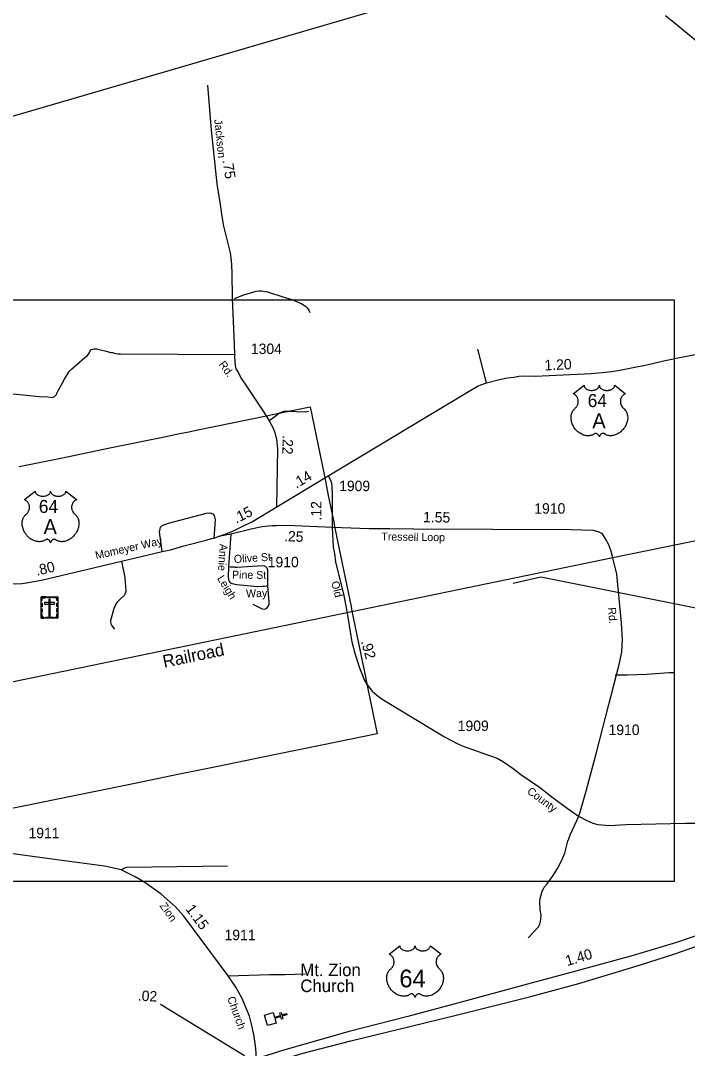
# Model space of a CAD drawing. Extents: x 2220236 to 2384410, y 720751 to 894131.
# Drawn here: x 2280823 to 2288818, y 800450 to 812774 of the extents above; entities that cross this region are included whole.
import ezdxf

# ---------------------------------------------------------------- set-up
doc = ezdxf.new("R2010")
doc.units = 0
doc.layers.add('Default', color=7, linetype='Continuous')

msp = doc.modelspace()

# ---------------------------------------------------------------- linework, layer by layer
at = {"layer": 'Default'}
for p, q in [((2286409, 808432), (2286305, 808833)), ((2283896, 806945), (2284512, 807317)), ((2283344, 806616), (2283317, 806224)), ((2283508, 800360), (2282500, 800977))]:
    msp.add_line(p, q, dxfattribs=at)
for points in [[(2273012, 804992), (2273081, 805526), (2275815, 808732), (2277053, 810557), (2295925, 816068)], [(2288553, 812834), (2288679, 812734), (2289201, 812301)], [(2283896, 806945), (2283909, 807640), (2283895, 807754), (2283888, 807782), (2283874, 807829), (2283858, 807876), (2283832, 807927), (2283808, 807969), (2283789, 808006), (2283743, 808077), (2283518, 808413), (2283464, 808493), (2283426, 808571), (2283409, 808598), (2283400, 808640), (2283394, 808684), (2283390, 808752), (2283391, 808772), (2283386, 808894), (2283365, 809447), (2283361, 809751), (2283356, 809841), (2283351, 809899), (2283339, 809990), (2283261, 810308), (2283238, 810425), (2283219, 810569), (2283178, 810815), (2283112, 811460), (2283067, 812001)], [(2283389, 809441), (2283498, 809484), (2283648, 809530), (2283686, 809534), (2283710, 809534), (2283784, 809523), (2283966, 809463), (2284077, 809430), (2284195, 809379), (2284239, 809349), (2284258, 809330), (2284278, 809302), (2284290, 809274)], [(2277171, 809424), (2288660, 809424), (2288660, 802451), (2277171, 802451), (2277171, 809424)], [(2280736, 808297), (2281048, 808268), (2281148, 808261), (2281207, 808255), (2281213, 808260), (2281221, 808262), (2281233, 808270), (2281253, 808292), (2281259, 808306), (2281351, 808475), (2281406, 808565), (2281432, 808595), (2281594, 808733), (2281626, 808757), (2281646, 808787), (2281656, 808813), (2281670, 808832), (2281703, 808840), (2281733, 808840), (2281763, 808830), (2281832, 808815), (2281906, 808796), (2281922, 808794), (2281966, 808782), (2281988, 808779), (2282020, 808777), (2283391, 808772)], [(2284512, 807317), (2284552, 807341), (2286202, 808332), (2286309, 808393), (2286409, 808432), (2286566, 808470), (2286660, 808489), (2286738, 808497), (2286796, 808510), (2286870, 808513), (2286992, 808512), (2287663, 808542), (2287795, 808555), (2287907, 808568), (2288009, 808583), (2288168, 808615), (2288330, 808648), (2288514, 808690), (2288701, 808732), (2288953, 808778)], [(2280805, 807427), (2281325, 807533), (2281873, 807646), (2282530, 807780), (2282694, 807814), (2282859, 807848), (2282930, 807862), (2283771, 808035), (2283844, 808050), (2283918, 808065), (2284294, 808142), (2284461, 807330), (2284473, 807270), (2284516, 807059), (2284516, 807058), (2284581, 806745), (2284583, 806733), (2284596, 806670), (2284624, 806532), (2284785, 805747), (2284796, 805693), (2284808, 805636), (2284946, 804962), (2284983, 804781), (2285098, 804223), (2284944, 804192), (2284436, 804088), (2283902, 803978), (2283168, 803828), (2282729, 803738), (2282095, 803608), (2281424, 803470), (2280900, 803363), (2280679, 803318)], [(2280805, 807427), (2281325, 807533), (2281873, 807646), (2282530, 807780), (2282694, 807814), (2282859, 807848), (2282930, 807862), (2283771, 808035), (2283844, 808050), (2283918, 808065), (2284294, 808142), (2284461, 807330), (2284473, 807270), (2284516, 807059), (2284516, 807058), (2284581, 806745), (2284583, 806733), (2284596, 806670), (2284624, 806532), (2284785, 805747), (2284796, 805693), (2284808, 805636), (2284946, 804962), (2284983, 804781), (2285098, 804223), (2284944, 804192), (2284436, 804088), (2283902, 803978), (2283168, 803828), (2282729, 803738), (2282095, 803608), (2281424, 803470), (2280900, 803363), (2280679, 803318)], [(2283804, 807977), (2283872, 808026), (2283895, 808047), (2283927, 808071), (2283982, 808089), (2284097, 808089), (2284158, 808084), (2284192, 808086), (2284234, 808084), (2284275, 808089)], [(2273202, 803292), (2287925, 806335), (2293834, 807542)], [(2284512, 807317), (2284535, 807271), (2284549, 807231), (2284556, 807181), (2284558, 807094), (2284558, 806694)], [(2282520, 806407), (2282490, 806644), (2282495, 806676), (2282501, 806700), (2282521, 806721), (2282595, 806749), (2283053, 806869), (2283093, 806870), (2283129, 806860), (2283144, 806838), (2283152, 806808), (2283154, 806788), (2283138, 806570)], [(2283194, 806589), (2283309, 806626), (2283377, 806654), (2283471, 806703), (2283602, 806769), (2283896, 806945)], [(2284558, 806694), (2284020, 806719), (2283891, 806717), (2283845, 806714), (2283794, 806710), (2283721, 806705), (2283603, 806680), (2283344, 806616), (2283194, 806589)], [(2284558, 806694), (2284572, 806464), (2284585, 806386), (2284598, 806282), (2284696, 805899), (2284739, 805669)], [(2287513, 803234), (2287527, 803269), (2287609, 803551), (2287730, 804013), (2287874, 804573), (2287995, 805039), (2288030, 805202), (2288036, 805286), (2288039, 805351), (2288026, 805554), (2287973, 806135), (2287924, 806333), (2287899, 806425), (2287870, 806497), (2287834, 806562), (2287798, 806620), (2287758, 806641), (2287690, 806659), (2287423, 806666), (2285536, 806675), (2285246, 806680), (2285002, 806680), (2284671, 806690), (2284558, 806694)], [(2279058, 806174), (2279110, 806155), (2279168, 806139), (2279392, 806115), (2279460, 806114), (2279628, 806102), (2280622, 806033), (2280700, 806026), (2280768, 806022), (2280838, 806023), (2280896, 806032), (2281072, 806065), (2282035, 806292), (2282520, 806407), (2282620, 806430), (2282779, 806475), (2283050, 806543), (2283112, 806564), (2283138, 806570), (2283194, 806589)], [(2282035, 806292), (2282073, 806095), (2282082, 805981), (2282086, 805947), (2282085, 805927), (2282073, 805895), (2282065, 805879), (2282017, 805836), (2281982, 805800), (2281956, 805766), (2281952, 805750), (2281946, 805736), (2281900, 805579), (2281900, 805559), (2281908, 805529), (2281949, 805476)], [(2283317, 806224), (2283312, 806100), (2283315, 806078), (2283321, 806058), (2283333, 806042), (2283347, 806029), (2283359, 806023), (2283417, 806013), (2283663, 805990), (2283725, 805994), (2283747, 805992), (2283789, 805999)], [(2283789, 805999), (2283787, 806183), (2283781, 806208), (2283761, 806228), (2283753, 806234), (2283727, 806238), (2283421, 806217), (2283397, 806217), (2283387, 806219), (2283341, 806220), (2283317, 806224)], [(2286729, 806028), (2287062, 806105), (2296043, 804305)], [(2283607, 805777), (2283720, 805722), (2283748, 805717), (2283760, 805721), (2283776, 805729), (2283791, 805747), (2283803, 805775), (2283803, 805797), (2283789, 805999)], [(2284739, 805669), (2284744, 805646), (2284782, 805396), (2284795, 805327), (2284805, 805281), (2284824, 805213), (2284886, 805014), (2284927, 804914), (2284943, 804868), (2284980, 804811), (2285026, 804749), (2285040, 804735), (2285093, 804684), (2285157, 804636), (2285236, 804591), (2285905, 804186), (2286066, 804101), (2286138, 804072), (2286277, 804021), (2286397, 803980), (2286467, 803953), (2286535, 803930), (2286612, 803888), (2286728, 803807), (2286819, 803736), (2287045, 803583), (2287178, 803478), (2287376, 803331), (2287429, 803296), (2287457, 803275), (2287513, 803234)], [(2287951, 804928), (2288097, 804928), (2288327, 804938), (2288599, 804956), (2288653, 804957)], [(2286907, 801778), (2287034, 801909), (2287048, 801939), (2287055, 801971), (2287061, 802005), (2287063, 802049), (2287054, 802111), (2287047, 802209), (2287053, 802249), (2287059, 802277), (2287078, 802335), (2287094, 802362), (2287105, 802388), (2287135, 802424), (2287208, 802525), (2287259, 802607), (2287293, 802669), (2287324, 802735), (2287348, 802790), (2287365, 802856), (2287382, 802936), (2287394, 802962), (2287411, 803012), (2287519, 803241)], [(2287513, 803234), (2287610, 803182), (2287683, 803153), (2287744, 803134), (2287882, 803124), (2288084, 803134), (2288795, 803153), (2289631, 803153), (2289705, 803142), (2289771, 803120), (2289947, 803049), (2290091, 802967), (2290298, 802821), (2290504, 802612), (2290606, 802486)], [(2283647, 800325), (2283646, 800388), (2283642, 800449), (2283636, 800509), (2283623, 800595), (2283598, 800711), (2283567, 800839), (2283477, 801057), (2283404, 801185), (2283311, 801322), (2282781, 802035), (2282680, 802146), (2282509, 802301), (2282313, 802439), (2282197, 802507), (2282030, 802593), (2281828, 802634), (2281231, 802715), (2280587, 802802), (2280038, 802923), (2279868, 802941), (2279339, 802952), (2278896, 802975)], [(2282030, 802593), (2282063, 802613), (2282092, 802622), (2283302, 802640)], [(2290606, 802486), (2290395, 802385), (2289855, 802146), (2289107, 801866), (2288685, 801719), (2288169, 801564), (2287479, 801375), (2286901, 801222), (2286018, 800980), (2285465, 800833), (2284762, 800654), (2283991, 800433), (2283647, 800325)], [(2283646, 800223), (2284195, 800390), (2284784, 800541), (2285489, 800715), (2286047, 800848), (2286924, 801067), (2287517, 801229), (2288256, 801451), (2288666, 801586), (2289153, 801755), (2289869, 802040), (2290433, 802286), (2290669, 802396)], [(2283311, 801322), (2283813, 801335), (2283995, 801337), (2284233, 801345)]]:
    msp.add_lwpolyline(points, dxfattribs=at)
for points in [[(2287578, 808401), (2287578, 808396), (2287579, 808389), (2287580, 808386), (2287583, 808380), (2287588, 808373), (2287595, 808365), (2287603, 808359), (2287608, 808356), (2287617, 808351), (2287627, 808347), (2287638, 808344), (2287649, 808341), (2287661, 808340), (2287674, 808340), (2287687, 808341), (2287701, 808344), (2287708, 808345), (2287716, 808348), (2287723, 808351), (2287730, 808355), (2287737, 808359), (2287741, 808362), (2287748, 808369), (2287754, 808376), (2287756, 808379), (2287758, 808383), (2287761, 808391), (2287761, 808394), (2287762, 808401), (2287762, 808395), (2287763, 808392), (2287764, 808388), (2287765, 808384), (2287768, 808379), (2287771, 808374), (2287777, 808367), (2287780, 808364), (2287784, 808361), (2287792, 808355), (2287803, 808350), (2287808, 808348), (2287813, 808346), (2287819, 808344), (2287826, 808343), (2287833, 808341), (2287840, 808340), (2287847, 808340), (2287852, 808340), (2287859, 808340), (2287866, 808340), (2287872, 808341), (2287880, 808342), (2287886, 808343), (2287893, 808345), (2287900, 808348), (2287906, 808351), (2287914, 808355), (2287921, 808359), (2287926, 808363), (2287931, 808368), (2287937, 808374), (2287940, 808378), (2287942, 808383), (2287944, 808388), (2287945, 808393), (2287946, 808398), (2287946, 808401), (2288074, 808299), (2288071, 808298), (2288064, 808294), (2288059, 808291), (2288050, 808285), (2288046, 808282), (2288042, 808278), (2288039, 808274), (2288036, 808271), (2288032, 808265), (2288029, 808260), (2288026, 808255), (2288023, 808250), (2288019, 808239), (2288017, 808233), (2288016, 808227), (2288015, 808216), (2288014, 808210), (2288014, 808205), (2288015, 808199), (2288015, 808194), (2288016, 808188), (2288017, 808183), (2288019, 808177), (2288021, 808170), (2288024, 808163), (2288030, 808152), (2288037, 808140), (2288042, 808134), (2288048, 808128), (2288056, 808122), (2288060, 808118), (2288065, 808113), (2288073, 808104), (2288076, 808099), (2288080, 808094), (2288083, 808089), (2288086, 808084), (2288088, 808079), (2288093, 808068), (2288096, 808057), (2288097, 808051), (2288100, 808039), (2288101, 808033), (2288102, 808020), (2288102, 808005), (2288101, 807991), (2288098, 807975), (2288096, 807965), (2288092, 807953), (2288089, 807944), (2288083, 807929), (2288078, 807918), (2288071, 807906), (2288067, 807898), (2288061, 807890), (2288054, 807881), (2288047, 807871), (2288037, 807861), (2288029, 807853), (2288019, 807844), (2288013, 807839), (2288005, 807832), (2287993, 807825), (2287981, 807818), (2287971, 807813), (2287962, 807809), (2287951, 807805), (2287932, 807799), (2287925, 807798), (2287917, 807797), (2287909, 807796), (2287902, 807795), (2287892, 807795), (2287882, 807796), (2287872, 807798), (2287863, 807800), (2287852, 807803), (2287843, 807806), (2287834, 807811), (2287818, 807821), (2287813, 807823), (2287810, 807824), (2287804, 807824), (2287799, 807823), (2287793, 807821), (2287789, 807819), (2287784, 807816), (2287781, 807813), (2287776, 807809), (2287773, 807805), (2287771, 807802), (2287766, 807795), (2287765, 807792), (2287763, 807788), (2287762, 807781), (2287760, 807789), (2287757, 807795), (2287755, 807799), (2287752, 807803), (2287747, 807808), (2287743, 807812), (2287738, 807816), (2287733, 807819), (2287729, 807822), (2287725, 807823), (2287721, 807824), (2287717, 807824), (2287714, 807824), (2287709, 807823), (2287704, 807819), (2287698, 807815), (2287692, 807812), (2287685, 807808), (2287680, 807805), (2287674, 807803), (2287666, 807801), (2287658, 807799), (2287650, 807797), (2287643, 807796), (2287635, 807795), (2287628, 807795), (2287621, 807795), (2287615, 807795), (2287607, 807796), (2287597, 807798), (2287589, 807799), (2287580, 807802), (2287572, 807804), (2287562, 807808), (2287551, 807813), (2287543, 807817), (2287530, 807825), (2287515, 807835), (2287503, 807844), (2287495, 807852), (2287483, 807864), (2287476, 807872), (2287464, 807887), (2287457, 807898), (2287452, 807905), (2287446, 807918), (2287442, 807926), (2287437, 807937), (2287433, 807947), (2287430, 807957), (2287428, 807964), (2287426, 807975), (2287424, 807982), (2287423, 807993), (2287422, 808004), (2287422, 808015), (2287422, 808024), (2287423, 808034), (2287425, 808044), (2287427, 808054), (2287429, 808060), (2287432, 808068), (2287435, 808077), (2287439, 808086), (2287443, 808093), (2287449, 808100), (2287454, 808107), (2287460, 808114), (2287467, 808120), (2287473, 808126), (2287481, 808133), (2287485, 808137), (2287489, 808143), (2287493, 808149), (2287496, 808154), (2287500, 808162), (2287502, 808167), (2287505, 808176), (2287507, 808182), (2287508, 808190), (2287509, 808197), (2287509, 808206), (2287509, 808214), (2287508, 808223), (2287507, 808231), (2287505, 808239), (2287501, 808247), (2287498, 808254), (2287494, 808262), (2287488, 808270), (2287482, 808276), (2287477, 808282), (2287471, 808286), (2287466, 808290), (2287460, 808294), (2287453, 808297), (2287449, 808299)], [(2280998, 807132), (2280999, 807127), (2281000, 807120), (2281001, 807117), (2281004, 807111), (2281009, 807104), (2281016, 807096), (2281023, 807090), (2281028, 807087), (2281037, 807082), (2281047, 807078), (2281058, 807075), (2281070, 807072), (2281082, 807071), (2281094, 807071), (2281107, 807072), (2281122, 807075), (2281129, 807076), (2281136, 807079), (2281143, 807082), (2281151, 807086), (2281157, 807090), (2281162, 807093), (2281169, 807100), (2281174, 807107), (2281176, 807110), (2281178, 807114), (2281181, 807122), (2281182, 807125), (2281182, 807132), (2281183, 807126), (2281183, 807123), (2281184, 807119), (2281186, 807115), (2281189, 807110), (2281192, 807105), (2281197, 807098), (2281201, 807095), (2281204, 807092), (2281213, 807086), (2281223, 807081), (2281228, 807079), (2281233, 807077), (2281240, 807075), (2281247, 807074), (2281253, 807072), (2281260, 807071), (2281267, 807071), (2281273, 807071), (2281280, 807071), (2281286, 807071), (2281293, 807072), (2281300, 807073), (2281306, 807075), (2281314, 807077), (2281321, 807079), (2281327, 807082), (2281335, 807086), (2281341, 807090), (2281346, 807094), (2281352, 807099), (2281357, 807105), (2281360, 807110), (2281362, 807114), (2281364, 807119), (2281366, 807124), (2281366, 807129), (2281366, 807133), (2281495, 807030), (2281492, 807029), (2281485, 807025), (2281479, 807022), (2281471, 807016), (2281467, 807013), (2281463, 807009), (2281460, 807005), (2281456, 807002), (2281453, 806996), (2281449, 806991), (2281446, 806986), (2281444, 806981), (2281440, 806970), (2281438, 806964), (2281437, 806958), (2281435, 806947), (2281435, 806941), (2281435, 806936), (2281435, 806930), (2281436, 806925), (2281437, 806919), (2281438, 806914), (2281439, 806908), (2281441, 806901), (2281444, 806894), (2281450, 806883), (2281458, 806871), (2281463, 806865), (2281468, 806859), (2281476, 806853), (2281481, 806849), (2281486, 806844), (2281494, 806835), (2281497, 806830), (2281500, 806825), (2281503, 806820), (2281506, 806815), (2281509, 806810), (2281513, 806799), (2281516, 806788), (2281518, 806783), (2281520, 806770), (2281521, 806764), (2281522, 806751), (2281522, 806737), (2281521, 806722), (2281519, 806706), (2281516, 806696), (2281513, 806685), (2281510, 806675), (2281504, 806660), (2281499, 806649), (2281492, 806637), (2281487, 806629), (2281482, 806621), (2281475, 806612), (2281467, 806602), (2281458, 806592), (2281450, 806584), (2281440, 806575), (2281434, 806570), (2281425, 806563), (2281413, 806556), (2281402, 806549), (2281392, 806544), (2281383, 806540), (2281372, 806536), (2281353, 806530), (2281346, 806529), (2281337, 806528), (2281330, 806527), (2281322, 806526), (2281312, 806526), (2281302, 806527), (2281293, 806529), (2281283, 806531), (2281273, 806534), (2281264, 806537), (2281254, 806542), (2281238, 806552), (2281234, 806554), (2281231, 806555), (2281225, 806555), (2281219, 806554), (2281213, 806552), (2281210, 806550), (2281205, 806547), (2281201, 806544), (2281197, 806540), (2281194, 806536), (2281191, 806534), (2281187, 806526), (2281185, 806523), (2281184, 806519), (2281182, 806512), (2281180, 806520), (2281178, 806526), (2281175, 806530), (2281172, 806534), (2281168, 806540), (2281164, 806543), (2281159, 806547), (2281154, 806550), (2281150, 806553), (2281146, 806554), (2281141, 806555), (2281137, 806556), (2281134, 806555), (2281130, 806554), (2281124, 806550), (2281119, 806546), (2281113, 806543), (2281106, 806539), (2281100, 806537), (2281094, 806534), (2281087, 806532), (2281079, 806530), (2281071, 806528), (2281064, 806527), (2281056, 806526), (2281049, 806526), (2281042, 806526), (2281035, 806527), (2281027, 806527), (2281018, 806529), (2281009, 806531), (2281001, 806533), (2280992, 806536), (2280983, 806539), (2280971, 806544), (2280963, 806548), (2280950, 806556), (2280935, 806566), (2280924, 806575), (2280916, 806583), (2280903, 806595), (2280896, 806603), (2280885, 806618), (2280878, 806629), (2280873, 806636), (2280866, 806649), (2280862, 806657), (2280858, 806668), (2280854, 806678), (2280850, 806688), (2280849, 806695), (2280846, 806706), (2280845, 806713), (2280843, 806724), (2280843, 806736), (2280842, 806746), (2280843, 806755), (2280844, 806765), (2280845, 806775), (2280847, 806785), (2280849, 806791), (2280852, 806799), (2280856, 806808), (2280860, 806817), (2280864, 806824), (2280869, 806831), (2280874, 806838), (2280881, 806845), (2280888, 806851), (2280894, 806857), (2280901, 806864), (2280905, 806868), (2280910, 806874), (2280913, 806880), (2280916, 806885), (2280920, 806893), (2280923, 806898), (2280926, 806907), (2280927, 806913), (2280929, 806921), (2280930, 806928), (2280930, 806937), (2280930, 806945), (2280929, 806954), (2280927, 806962), (2280925, 806970), (2280922, 806978), (2280919, 806985), (2280914, 806993), (2280909, 807001), (2280903, 807007), (2280897, 807013), (2280892, 807017), (2280887, 807021), (2280880, 807025), (2280874, 807028), (2280870, 807030)], [(2281069, 805864), (2281268, 805864), (2281268, 805609), (2281069, 805609)], [(2281069, 805820), (2281081, 805820), (2281081, 805852), (2281121, 805852), (2281121, 805864), (2281069, 805864)], [(2281143, 805864), (2281195, 805864), (2281195, 805852), (2281143, 805852)], [(2281268, 805820), (2281257, 805820), (2281257, 805852), (2281216, 805852), (2281216, 805863), (2281268, 805863)], [(2281069, 805746), (2281069, 805789), (2281081, 805789), (2281081, 805746)], [(2281110, 805795), (2281110, 805777), (2281228, 805777), (2281228, 805795)], [(2281178, 805834), (2281160, 805834), (2281160, 805631), (2281178, 805631)], [(2281257, 805747), (2281257, 805790), (2281268, 805790), (2281268, 805747)], [(2281069, 805679), (2281069, 805722), (2281081, 805722), (2281081, 805679)], [(2281102, 805609), (2281102, 805620), (2281080, 805620), (2281080, 805661), (2281069, 805661), (2281069, 805609)], [(2281127, 805620), (2281212, 805620), (2281212, 805609), (2281127, 805609)], [(2281235, 805609), (2281235, 805620), (2281257, 805620), (2281257, 805661), (2281268, 805661), (2281268, 805609)], [(2281257, 805681), (2281257, 805724), (2281268, 805724), (2281268, 805681)], [(2285368, 801682), (2285369, 801677), (2285370, 801670), (2285371, 801667), (2285374, 801661), (2285379, 801654), (2285386, 801646), (2285393, 801640), (2285398, 801637), (2285407, 801632), (2285417, 801628), (2285428, 801625), (2285439, 801622), (2285452, 801621), (2285464, 801621), (2285477, 801622), (2285492, 801625), (2285499, 801626), (2285506, 801629), (2285513, 801632), (2285521, 801636), (2285527, 801640), (2285532, 801643), (2285539, 801650), (2285544, 801657), (2285546, 801660), (2285548, 801664), (2285551, 801672), (2285552, 801675), (2285552, 801682), (2285553, 801676), (2285553, 801673), (2285554, 801669), (2285556, 801665), (2285559, 801660), (2285562, 801655), (2285567, 801648), (2285571, 801645), (2285574, 801642), (2285583, 801636), (2285593, 801631), (2285598, 801629), (2285603, 801627), (2285610, 801625), (2285617, 801624), (2285623, 801622), (2285630, 801621), (2285637, 801621), (2285643, 801621), (2285650, 801621), (2285656, 801621), (2285663, 801622), (2285670, 801623), (2285676, 801624), (2285684, 801626), (2285691, 801629), (2285697, 801632), (2285705, 801636), (2285711, 801640), (2285716, 801644), (2285722, 801649), (2285727, 801655), (2285730, 801659), (2285732, 801664), (2285734, 801669), (2285736, 801674), (2285736, 801679), (2285736, 801682), (2285865, 801580), (2285862, 801579), (2285855, 801575), (2285849, 801572), (2285841, 801566), (2285837, 801562), (2285833, 801559), (2285829, 801555), (2285826, 801552), (2285823, 801546), (2285819, 801541), (2285816, 801536), (2285814, 801531), (2285810, 801520), (2285808, 801514), (2285807, 801508), (2285805, 801497), (2285805, 801491), (2285805, 801486), (2285805, 801480), (2285806, 801475), (2285807, 801469), (2285807, 801464), (2285809, 801458), (2285811, 801451), (2285814, 801444), (2285820, 801433), (2285828, 801421), (2285833, 801415), (2285838, 801409), (2285846, 801403), (2285850, 801399), (2285855, 801394), (2285863, 801385), (2285867, 801380), (2285870, 801375), (2285873, 801370), (2285876, 801365), (2285879, 801360), (2285883, 801349), (2285886, 801338), (2285888, 801332), (2285890, 801320), (2285891, 801314), (2285892, 801301), (2285892, 801286), (2285891, 801272), (2285888, 801256), (2285886, 801246), (2285883, 801234), (2285880, 801225), (2285874, 801210), (2285868, 801199), (2285862, 801187), (2285857, 801179), (2285852, 801171), (2285845, 801162), (2285837, 801152), (2285828, 801142), (2285820, 801134), (2285810, 801125), (2285804, 801120), (2285795, 801113), (2285783, 801106), (2285772, 801099), (2285762, 801094), (2285753, 801090), (2285741, 801086), (2285722, 801080), (2285716, 801079), (2285707, 801078), (2285700, 801077), (2285692, 801076), (2285682, 801076), (2285672, 801077), (2285663, 801079), (2285653, 801081), (2285643, 801084), (2285633, 801087), (2285624, 801092), (2285608, 801102), (2285604, 801104), (2285601, 801105), (2285595, 801105), (2285589, 801104), (2285583, 801102), (2285580, 801100), (2285575, 801097), (2285571, 801094), (2285567, 801090), (2285564, 801086), (2285561, 801083), (2285557, 801076), (2285555, 801073), (2285554, 801069), (2285552, 801062), (2285550, 801070), (2285548, 801076), (2285545, 801080), (2285542, 801084), (2285538, 801089), (2285534, 801093), (2285529, 801097), (2285524, 801100), (2285520, 801103), (2285516, 801104), (2285511, 801105), (2285507, 801105), (2285504, 801105), (2285500, 801104), (2285494, 801100), (2285489, 801096), (2285483, 801093), (2285475, 801089), (2285470, 801086), (2285464, 801084), (2285457, 801082), (2285449, 801080), (2285441, 801078), (2285434, 801077), (2285426, 801076), (2285419, 801076), (2285412, 801076), (2285405, 801076), (2285397, 801077), (2285387, 801079), (2285379, 801080), (2285371, 801083), (2285362, 801085), (2285353, 801089), (2285341, 801094), (2285333, 801098), (2285320, 801106), (2285305, 801116), (2285294, 801125), (2285285, 801133), (2285273, 801145), (2285266, 801153), (2285255, 801168), (2285248, 801179), (2285243, 801186), (2285236, 801199), (2285232, 801207), (2285227, 801218), (2285224, 801228), (2285220, 801238), (2285219, 801245), (2285216, 801256), (2285215, 801263), (2285213, 801274), (2285213, 801285), (2285212, 801296), (2285213, 801305), (2285214, 801315), (2285215, 801325), (2285217, 801335), (2285219, 801341), (2285222, 801349), (2285226, 801358), (2285230, 801367), (2285234, 801374), (2285239, 801381), (2285244, 801388), (2285251, 801395), (2285257, 801401), (2285264, 801406), (2285271, 801414), (2285275, 801418), (2285280, 801424), (2285283, 801430), (2285286, 801435), (2285290, 801443), (2285293, 801448), (2285296, 801457), (2285297, 801463), (2285299, 801471), (2285300, 801478), (2285300, 801487), (2285300, 801495), (2285299, 801504), (2285297, 801512), (2285295, 801520), (2285292, 801528), (2285289, 801535), (2285284, 801543), (2285279, 801551), (2285273, 801557), (2285267, 801563), (2285262, 801567), (2285257, 801571), (2285250, 801575), (2285244, 801578), (2285240, 801580)], [(2283850, 800881), (2283866, 800826), (2283939, 800847), (2283930, 800878), (2283946, 800883), (2283955, 800852), (2284012, 800869), (2284017, 800853), (2283959, 800837), (2283968, 800806), (2283953, 800801), (2283944, 800832), (2283871, 800811), (2283887, 800755), (2283785, 800725), (2283748, 800851)]]:
    msp.add_lwpolyline(points, close=True, dxfattribs=at)

# ---------------------------------------------------------------- texts
for s, height, rotation, p in [('Jackson', 95, 275.9902, (2283144, 811585)), ('.75', 125, 279.0277, (2283243, 811098)), ('Rd.', 95, 305.8181, (2283194, 808651)), ('1.20', 125, 2.5839, (2287107, 808579)), ('.22', 125, 268.5678, (2283966, 807804)), ('.14', 125, 31.11, (2284129, 807159)), ('.12', 125, 89.9713, (2284429, 806780)), ('.15', 125, 26.4418, (2283409, 806742)), ('1.55', 125, 359.0782, (2285648, 806759)), ('.25', 125, 357.3499, (2283980, 806533)), ('Tressell Loop', 95, 359.2225, (2285148, 806541)), ('Momeyer Way', 95, 12.6532, (2281730, 806314)), ('Annie', 95, 266.3754, (2283210, 806502)), ('Olive St', 95, 3.6185, (2283383, 806270)), ('.80', 125, 13.2596, (2281018, 806117)), ('Leigh', 95, 301.9939, (2283174, 806086)), ('Pine St', 95, 359.4399, (2283358, 806083)), ('Old', 95, 284.2859, (2284546, 806041)), ('Way', 95, 1.2427, (2283527, 805858)), ('Rd.', 95, 274.5216, (2287865, 805735)), ('Railroad', 150, 11.6395, (2282544, 805014)), ('.92', 125, 285.5191, (2284903, 805330)), ('County', 95, 323.2963, (2286887, 803516)), ('Zion', 95, 305.6418, (2282485, 802160)), ('1.15', 125, 306.6622, (2282795, 802121)), ('1.40', 125, 16.6818, (2287376, 801437)), ('.02', 125, 356.979, (2282226, 801023)), ('Church', 95, 289.7574, (2283299, 801054))]:
    msp.add_text(s, height=height, rotation=rotation, dxfattribs=at).set_placement(p)
for s, height, p in [('1304', 125, (2283584, 808776)), ('64', 155, (2287622, 808140)), ('A', 180, (2287677, 807885)), ('1909', 125, (2284642, 807132)), ('64', 155, (2281042, 806871)), ('1910', 125, (2286982, 806862)), ('A', 180, (2281098, 806616)), ('1910', 125, (2283786, 806219)), ('1909', 125, (2286064, 804256)), ('1910', 125, (2287872, 804208)), ('1911', 125, (2280918, 802971)), ('1911', 125, (2283268, 801748)), ('Mt. Zion ', 150, (2284177, 801317)), ('64', 212.5, (2285364, 801183)), ('Church', 150, (2284177, 801126))]:
    msp.add_text(s, height=height, dxfattribs=at).set_placement(p)

doc.saveas('drawing.dxf')
